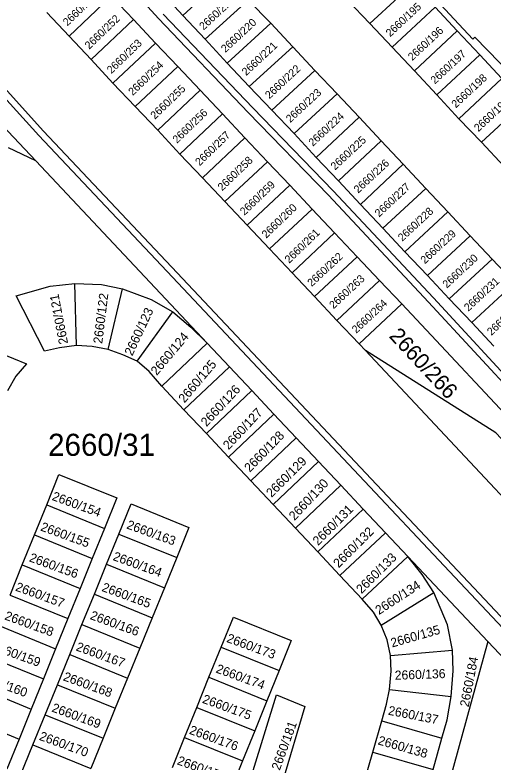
# Model space of a CAD drawing. Extents: x -756746 to -753363, y -1166406 to -1161727.
# Drawn here: x -755310.2 to -755273.5, y -1164990.1 to -1164932.6 of the extents above; entities that cross this region are included whole.
import ezdxf

# ---------------------------------------------------------------- set-up
doc = ezdxf.new("R2010")
doc.units = 0
for name, color, linetype in [('Hranice parcel', 7, 'Continuous'), ('Parcelní čísla', 7, 'Continuous'), ('Věcná břemena k části', 7, 'Continuous')]:
    doc.layers.add(name, color=color, linetype=linetype)

msp = doc.modelspace()

# ---------------------------------------------------------------- linework, layer by layer
at = {"layer": 'Hranice parcel'}
for p, q in [((-755297.33, -1164932.67), (-755294, -1164929.62)), ((-755282.94, -1164933.3), (-755279.62, -1164930.21)), ((-755306.06, -1164934.26), (-755302.82, -1164931.17)), ((-755302.82, -1164931.17), (-755301.1, -1164932.98)), ((-755297.33, -1164932.67), (-755299.02, -1164930.8)), ((-755295.61, -1164934.5), (-755292.29, -1164931.46)), ((-755292.29, -1164931.46), (-755290.56, -1164933.26)), ((-755282.94, -1164933.3), (-755284.66, -1164931.49)), ((-755281.22, -1164935.11), (-755277.91, -1164932.04)), ((-755276.22, -1164933.86), (-755277.91, -1164932.04)), ((-755306.06, -1164934.26), (-755307.76, -1164932.45)), ((-755295.61, -1164934.5), (-755297.33, -1164932.67)), ((-755304.37, -1164936.06), (-755301.1, -1164932.98)), ((-755301.1, -1164932.98), (-755299.41, -1164934.79)), ((-755293.9, -1164936.33), (-755290.56, -1164933.26)), ((-755290.56, -1164933.26), (-755288.87, -1164935.07)), ((-755281.22, -1164935.11), (-755282.94, -1164933.3)), ((-755279.51, -1164936.94), (-755276.22, -1164933.86)), ((-755274.48, -1164935.7), (-755276.22, -1164933.86)), ((-755304.37, -1164936.06), (-755306.06, -1164934.26)), ((-755293.9, -1164936.33), (-755295.61, -1164934.5)), ((-755302.69, -1164937.87), (-755299.41, -1164934.79)), ((-755299.41, -1164934.79), (-755297.7, -1164936.6)), ((-755292.21, -1164938.14), (-755288.87, -1164935.07)), ((-755288.87, -1164935.07), (-755287.17, -1164936.89)), ((-755279.51, -1164936.94), (-755281.22, -1164935.11)), ((-755277.8, -1164938.77), (-755274.48, -1164935.7)), ((-755272.79, -1164937.53), (-755274.48, -1164935.7)), ((-755302.69, -1164937.87), (-755304.37, -1164936.06)), ((-755292.21, -1164938.14), (-755293.9, -1164936.33)), ((-755300.98, -1164939.68), (-755297.7, -1164936.6)), ((-755297.7, -1164936.6), (-755295.99, -1164938.42)), ((-755290.48, -1164939.96), (-755287.17, -1164936.89)), ((-755287.17, -1164936.89), (-755285.46, -1164938.7)), ((-755277.8, -1164938.77), (-755279.51, -1164936.94)), ((-755276.09, -1164940.62), (-755272.79, -1164937.53)), ((-755300.98, -1164939.68), (-755302.69, -1164937.87)), ((-755299.25, -1164941.5), (-755295.99, -1164938.42)), ((-755295.99, -1164938.42), (-755294.28, -1164940.24)), ((-755290.48, -1164939.96), (-755292.21, -1164938.14)), ((-755288.76, -1164941.76), (-755285.46, -1164938.7)), ((-755285.46, -1164938.7), (-755283.77, -1164940.5)), ((-755276.09, -1164940.62), (-755277.8, -1164938.77)), ((-755299.25, -1164941.5), (-755300.98, -1164939.68)), ((-755274.37, -1164942.42), (-755271.04, -1164939.34)), ((-755297.54, -1164943.34), (-755294.28, -1164940.24)), ((-755294.28, -1164940.24), (-755292.54, -1164942.07)), ((-755288.76, -1164941.76), (-755290.48, -1164939.96)), ((-755287.07, -1164943.59), (-755283.77, -1164940.5)), ((-755283.77, -1164940.5), (-755282.07, -1164942.32)), ((-755274.37, -1164942.42), (-755276.09, -1164940.62)), ((-755297.54, -1164943.34), (-755299.25, -1164941.5)), ((-755295.81, -1164945.15), (-755292.54, -1164942.07)), ((-755292.54, -1164942.07), (-755290.81, -1164943.92)), ((-755287.07, -1164943.59), (-755288.76, -1164941.76)), ((-755285.35, -1164945.4), (-755282.07, -1164942.32)), ((-755282.07, -1164942.32), (-755280.38, -1164944.11)), ((-755272.65, -1164944.26), (-755274.37, -1164942.42)), ((-755308.63, -1164943.86), (-755310.73, -1164942.85)), ((-755295.81, -1164945.15), (-755297.54, -1164943.34)), ((-755285.35, -1164945.4), (-755287.07, -1164943.59)), ((-755295.45, -1164957.88), (-755308.63, -1164943.86)), ((-755294.08, -1164946.99), (-755290.81, -1164943.92)), ((-755290.81, -1164943.92), (-755289.1, -1164945.73)), ((-755283.67, -1164947.2), (-755280.38, -1164944.11)), ((-755280.38, -1164944.11), (-755278.64, -1164945.97)), ((-755294.08, -1164946.99), (-755295.81, -1164945.15)), ((-755283.67, -1164947.2), (-755285.35, -1164945.4)), ((-755292.37, -1164948.81), (-755289.1, -1164945.73)), ((-755289.1, -1164945.73), (-755287.38, -1164947.56)), ((-755281.94, -1164949.02), (-755278.64, -1164945.97)), ((-755278.64, -1164945.97), (-755276.94, -1164947.77)), ((-755292.37, -1164948.81), (-755294.08, -1164946.99)), ((-755281.94, -1164949.02), (-755283.67, -1164947.2)), ((-755290.65, -1164950.62), (-755287.38, -1164947.56)), ((-755287.38, -1164947.56), (-755285.65, -1164949.4)), ((-755280.24, -1164950.85), (-755276.94, -1164947.77)), ((-755276.94, -1164947.77), (-755275.22, -1164949.61)), ((-755290.65, -1164950.62), (-755292.37, -1164948.81)), ((-755280.24, -1164950.85), (-755281.94, -1164949.02)), ((-755288.91, -1164952.47), (-755285.65, -1164949.4)), ((-755285.65, -1164949.4), (-755283.92, -1164951.24)), ((-755278.52, -1164952.67), (-755275.22, -1164949.61)), ((-755275.22, -1164949.61), (-755273.53, -1164951.4)), ((-755288.91, -1164952.47), (-755290.65, -1164950.62)), ((-755287.19, -1164954.29), (-755283.92, -1164951.24)), ((-755283.92, -1164951.24), (-755282.2, -1164953.05)), ((-755278.52, -1164952.67), (-755280.24, -1164950.85)), ((-755276.84, -1164954.47), (-755273.53, -1164951.4)), ((-755273.53, -1164951.4), (-755271.81, -1164953.24)), ((-755287.19, -1164954.29), (-755288.91, -1164952.47)), ((-755276.84, -1164954.47), (-755278.52, -1164952.67)), ((-755305.5, -1164958.05), (-755305.62, -1164953.29)), ((-755285.48, -1164956.12), (-755282.2, -1164953.05)), ((-755282.2, -1164953.05), (-755280.48, -1164954.86)), ((-755275.11, -1164956.29), (-755271.81, -1164953.24)), ((-755303.05, -1164958.36), (-755301.96, -1164953.7)), ((-755285.48, -1164956.12), (-755287.19, -1164954.29)), ((-755275.11, -1164956.29), (-755276.84, -1164954.47)), ((-755283.76, -1164957.92), (-755280.48, -1164954.86)), ((-755300.82, -1164959.27), (-755298.08, -1164955.46)), ((-755283.76, -1164957.92), (-755285.48, -1164956.12)), ((-755273.41, -1164958.11), (-755275.11, -1164956.29)), ((-755298.94, -1164961.17), (-755295.45, -1164957.88)), ((-755295.45, -1164957.88), (-755293.73, -1164959.7)), ((-755283.28, -1164958.43), (-755283.76, -1164957.92)), ((-755297.23, -1164962.99), (-755293.73, -1164959.7)), ((-755293.73, -1164959.7), (-755292.02, -1164961.52)), ((-755297.23, -1164962.99), (-755298.94, -1164961.17)), ((-755295.51, -1164964.81), (-755292.02, -1164961.52)), ((-755292.02, -1164961.52), (-755290.31, -1164963.34)), ((-755295.51, -1164964.81), (-755297.23, -1164962.99)), ((-755293.8, -1164966.63), (-755290.31, -1164963.34)), ((-755290.31, -1164963.34), (-755288.6, -1164965.16)), ((-755293.8, -1164966.63), (-755295.51, -1164964.81)), ((-755292.09, -1164968.45), (-755288.6, -1164965.16)), ((-755288.6, -1164965.16), (-755286.88, -1164966.98)), ((-755292.09, -1164968.45), (-755293.8, -1164966.63)), ((-755290.37, -1164970.27), (-755286.88, -1164966.98)), ((-755286.88, -1164966.98), (-755285.17, -1164968.8)), ((-755290.37, -1164970.27), (-755292.09, -1164968.45)), ((-755288.66, -1164972.09), (-755285.17, -1164968.8)), ((-755285.17, -1164968.8), (-755283.46, -1164970.63)), ((-755288.66, -1164972.09), (-755290.37, -1164970.27)), ((-755308.72, -1164972.62), (-755307.78, -1164970.3)), ((-755307.78, -1164970.3), (-755303.34, -1164972.12)), ((-755286.95, -1164973.91), (-755283.46, -1164970.63)), ((-755283.46, -1164970.63), (-755281.74, -1164972.45)), ((-755303.34, -1164972.12), (-755304.28, -1164974.43)), ((-755303.18, -1164974.88), (-755302.23, -1164972.56)), ((-755302.23, -1164972.56), (-755297.79, -1164974.37)), ((-755286.95, -1164973.91), (-755288.66, -1164972.09)), ((-755285.24, -1164975.73), (-755281.74, -1164972.45)), ((-755281.74, -1164972.45), (-755280.03, -1164974.27)), ((-755309.66, -1164974.93), (-755308.72, -1164972.62)), ((-755308.72, -1164972.62), (-755304.28, -1164974.43)), ((-755285.24, -1164975.73), (-755286.95, -1164973.91)), ((-755283.52, -1164977.55), (-755280.03, -1164974.27)), ((-755280.03, -1164974.27), (-755273.87, -1164980.82)), ((-755304.28, -1164974.43), (-755305.22, -1164976.75)), ((-755304.12, -1164977.19), (-755303.18, -1164974.88)), ((-755303.18, -1164974.88), (-755298.73, -1164976.69)), ((-755297.79, -1164974.37), (-755298.73, -1164976.69)), ((-755310.6, -1164977.25), (-755309.66, -1164974.93)), ((-755309.66, -1164974.93), (-755305.22, -1164976.75)), ((-755283.52, -1164977.55), (-755285.24, -1164975.73)), ((-755305.22, -1164976.75), (-755306.16, -1164979.06)), ((-755298.73, -1164976.69), (-755299.68, -1164979)), ((-755282.07, -1164979.55), (-755278.02, -1164977.04)), ((-755310.6, -1164977.25), (-755306.16, -1164979.06)), ((-755305.07, -1164979.51), (-755304.12, -1164977.19)), ((-755304.12, -1164977.19), (-755299.68, -1164979)), ((-755306.16, -1164979.06), (-755307.1, -1164981.38)), ((-755299.68, -1164979), (-755300.62, -1164981.32)), ((-755311.54, -1164979.57), (-755307.1, -1164981.38)), ((-755306.01, -1164981.82), (-755305.07, -1164979.51)), ((-755305.07, -1164979.51), (-755300.62, -1164981.32)), ((-755273.87, -1164980.82), (-755280.83, -1165006.15)), ((-755273.87, -1164980.82), (-755259.42, -1164996.19)), ((-755307.1, -1164981.38), (-755308.03, -1164983.69)), ((-755300.62, -1164981.32), (-755301.57, -1164983.63)), ((-755295.31, -1164983.57), (-755294.37, -1164981.25)), ((-755294.37, -1164981.25), (-755289.92, -1164983.06)), ((-755281.36, -1164981.89), (-755276.6, -1164981.49)), ((-755312.48, -1164981.88), (-755308.03, -1164983.69)), ((-755306.95, -1164984.14), (-755306.01, -1164981.82)), ((-755306.01, -1164981.82), (-755301.57, -1164983.63)), ((-755289.92, -1164983.06), (-755290.85, -1164985.37)), ((-755308.03, -1164983.69), (-755308.97, -1164986.01)), ((-755301.57, -1164983.63), (-755302.51, -1164985.95)), ((-755296.24, -1164985.89), (-755295.31, -1164983.57)), ((-755295.31, -1164983.57), (-755290.85, -1164985.37)), ((-755313.41, -1164984.2), (-755308.97, -1164986.01)), ((-755307.9, -1164986.45), (-755306.95, -1164984.14)), ((-755306.95, -1164984.14), (-755302.51, -1164985.95)), ((-755281.42, -1164984.5), (-755276.7, -1164985.05)), ((-755290.85, -1164985.37), (-755291.79, -1164987.69)), ((-755308.97, -1164986.01), (-755309.91, -1164988.32)), ((-755302.51, -1164985.95), (-755303.45, -1164988.26)), ((-755297.18, -1164988.21), (-755296.24, -1164985.89)), ((-755296.24, -1164985.89), (-755291.79, -1164987.69)), ((-755314.35, -1164986.52), (-755309.91, -1164988.32)), ((-755308.84, -1164988.77), (-755307.9, -1164986.45)), ((-755307.9, -1164986.45), (-755303.45, -1164988.26)), ((-755282.71, -1164989.32), (-755282.02, -1164986.92)), ((-755282.02, -1164986.92), (-755277.4, -1164988.25)), ((-755291.79, -1164987.69), (-755292.73, -1164990)), ((-755309.91, -1164988.32), (-755310.85, -1164990.64)), ((-755303.45, -1164988.26), (-755304.4, -1164990.58)), ((-755298.12, -1164990.52), (-755297.18, -1164988.21)), ((-755297.18, -1164988.21), (-755292.73, -1164990)), ((-755278.08, -1164990.66), (-755277.4, -1164988.25)), ((-755309.79, -1164991.09), (-755308.84, -1164988.77)), ((-755308.84, -1164988.77), (-755304.4, -1164990.58)), ((-755283.4, -1164991.73), (-755282.71, -1164989.32)), ((-755282.71, -1164989.32), (-755278.08, -1164990.66)), ((-755292.73, -1164990), (-755293.67, -1164992.32))]:
    msp.add_line(p, q, dxfattribs=at)
for points in [[(-755296.86, -1164911.22), (-755291.24, -1164917.19), (-755286.51, -1164922.22), (-755286.35, -1164922.07), (-755281.61, -1164927.06), (-755281.78, -1164927.21), (-755275.03, -1164934.5), (-755274.87, -1164934.35), (-755270.06, -1164939.29), (-755270.22, -1164939.44), (-755249.49, -1164961.43), (-755249.33, -1164961.28), (-755244.63, -1164966.34), (-755244.8, -1164966.48), (-755243, -1164968.67)], [(-755326.89, -1164936.29), (-755325.84, -1164934.97), (-755324.55, -1164933.92), (-755322.75, -1164933.13), (-755320.65, -1164932.84), (-755319.27, -1164933.22), (-755318.03, -1164933.89), (-755308.63, -1164943.86)], [(-755305.5, -1164958.05), (-755306.8, -1164958.22), (-755307.95, -1164958.48), (-755310.13, -1164954.23), (-755307.51, -1164953.48), (-755305.62, -1164953.29)], [(-755305.62, -1164953.29), (-755303.57, -1164953.36), (-755301.96, -1164953.7)], [(-755301.96, -1164953.7), (-755299.76, -1164954.51), (-755298.08, -1164955.46)], [(-755280.48, -1164954.86), (-755260.13, -1164976.58), (-755261.75, -1164978.12)], [(-755298.08, -1164955.46), (-755296.7, -1164956.65), (-755295.45, -1164957.88)], [(-755315.29, -1164959.74), (-755314.37, -1164957.41), (-755309.34, -1164959.47), (-755310.15, -1164960.41), (-755310.8, -1164961.55)], [(-755303.05, -1164958.36), (-755304.28, -1164958.14), (-755305.5, -1164958.05)], [(-755300.82, -1164959.27), (-755301.92, -1164958.78), (-755303.05, -1164958.36)], [(-755261.75, -1164978.12), (-755258.14, -1164985.32), (-755263, -1164980.08), (-755283.28, -1164958.43)], [(-755261.75, -1164978.12), (-755262.97, -1164975.68), (-755273.25, -1164964.76), (-755283.28, -1164958.43)], [(-755298.94, -1164961.17), (-755299.91, -1164960.05), (-755300.82, -1164959.27)], [(-755307.78, -1164970.3), (-755306.85, -1164967.98), (-755302.4, -1164969.78), (-755303.34, -1164972.12)], [(-755302.23, -1164972.56), (-755301.29, -1164970.24), (-755296.85, -1164972.05), (-755297.79, -1164974.37)], [(-755278.02, -1164977.04), (-755278.93, -1164975.66), (-755280.03, -1164974.27)], [(-755276.6, -1164981.49), (-755276.96, -1164979.54), (-755278.02, -1164977.04)], [(-755282.07, -1164979.55), (-755282.66, -1164978.57), (-755283.52, -1164977.55)], [(-755294.37, -1164981.25), (-755293.43, -1164978.94), (-755288.98, -1164980.74), (-755289.92, -1164983.06)], [(-755281.36, -1164981.89), (-755281.6, -1164980.68), (-755282.07, -1164979.55)], [(-755276.7, -1164985.05), (-755276.53, -1164983.07), (-755276.6, -1164981.49)], [(-755281.42, -1164984.5), (-755281.29, -1164983.09), (-755281.36, -1164981.89)], [(-755282.02, -1164986.92), (-755281.65, -1164985.64), (-755281.42, -1164984.5)], [(-755291.9, -1164990.75), (-755290.11, -1164984.92), (-755287.93, -1164985.81), (-755289.66, -1164991.61)], [(-755277.4, -1164988.25), (-755277.01, -1164986.83), (-755276.7, -1164985.05)]]:
    msp.add_lwpolyline(points, dxfattribs=at)
at = {"layer": 'Věcná břemena k části'}
for points in [[(-755305.73, -1164925.73), (-755299.2, -1164932.91), (-755292.3, -1164940.12), (-755286.12, -1164946.5), (-755278.42, -1164954.73), (-755271.41, -1164962.31)], [(-755262.12, -1164990.33), (-755297.76, -1164952.46), (-755308.02, -1164941.57), (-755311.99, -1164937.19), (-755316.58, -1164933.69), (-755318.95, -1164932.69), (-755325.24, -1164932.66), (-755327.36, -1164933.17), (-755330.07, -1164935), (-755329.53, -1164935.22), (-755327.16, -1164933.63), (-755325.18, -1164933.16), (-755322.75, -1164933.13), (-755320.65, -1164932.84), (-755319.27, -1164933.22), (-755316.84, -1164934.13), (-755312.33, -1164937.56), (-755308.38, -1164941.91), (-755298.12, -1164952.8), (-755262.46, -1164990.69)], [(-755271.05, -1164961.97), (-755278.06, -1164954.39), (-755285.76, -1164946.16), (-755291.94, -1164939.78), (-755298.84, -1164932.57)]]:
    msp.add_lwpolyline(points, dxfattribs=at)

# ---------------------------------------------------------------- texts
at = {"layer": 'Parcelní čísla'}
for s, height, rotation, p in [('2660/251', 0.6, 44, (-755306.193, -1164933.521)), ('2660/219', 0.6, 43, (-755295.719, -1164933.832)), ('2660/195', 0.6, 43, (-755281.379, -1164934.352)), ('2660/252', 0.6, 44, (-755304.513, -1164935.311)), ('2660/220', 0.6, 43, (-755294.049, -1164935.562)), ('2660/196', 0.6, 43, (-755279.679, -1164936.182)), ('2660/253', 0.6, 44, (-755302.813, -1164937.191)), ('2660/221', 0.6, 43, (-755292.449, -1164937.342)), ('2660/197', 0.6, 43, (-755277.939, -1164937.982)), ('2660/254', 0.6, 44, (-755301.163, -1164938.871)), ('2660/222', 0.6, 43, (-755290.659, -1164939.122)), ('2660/198', 0.6, 43, (-755276.329, -1164939.822)), ('2660/255', 0.6, 44, (-755299.463, -1164940.691)), ('2660/223', 0.6, 43, (-755289.059, -1164940.952)), ('2660/199', 0.6, 43, (-755274.599, -1164941.652)), ('2660/256', 0.6, 44, (-755297.763, -1164942.541)), ('2660/224', 0.6, 43, (-755287.319, -1164942.772)), ('2660/257', 0.6, 44, (-755296.023, -1164944.271)), ('2660/225', 0.6, 43, (-755285.619, -1164944.602)), ('2660/258', 0.6, 44, (-755294.293, -1164946.201)), ('2660/226', 0.6, 43, (-755283.839, -1164946.382)), ('2660/259', 0.6, 44, (-755292.583, -1164948.081)), ('2660/227', 0.6, 43, (-755282.229, -1164948.212)), ('2660/260', 0.6, 44, (-755290.903, -1164949.841)), ('2660/228', 0.6, 43, (-755280.449, -1164950.082)), ('2660/261', 0.6, 44, (-755289.143, -1164951.771)), ('2660/229', 0.6, 43, (-755278.709, -1164951.812)), ('2660/262', 0.6, 43, (-755287.409, -1164953.562)), ('2660/230', 0.6, 43, (-755277.019, -1164953.682)), ('2660/263', 0.6, 43, (-755285.729, -1164955.272)), ('2660/231', 0.6, 43, (-755275.369, -1164955.462)), ('2660/121', 0.7, 101, (-755306.134, -1164957.883)), ('2660/122', 0.7, 83, (-755303.515, -1164957.946)), ('2660/264', 0.6, 43, (-755283.989, -1164957.162)), ('2660/232', 0.6, 43, (-755273.599, -1164957.322)), ('2660/123', 0.7, 65, (-755301.205, -1164958.895)), ('2660/124', 0.7, 50, (-755299.32, -1164960.399)), ('2660/266', 1.2, 313, (-755281.524, -1164957.371)), ('2660/125', 0.7, 50, (-755297.19, -1164962.519)), ('2660/126', 0.7, 47, (-755295.497, -1164964.338)), ('2660/127', 0.7, 47, (-755293.797, -1164966.118)), ('2660/128', 0.7, 46, (-755292.168, -1164967.846)), ('2660/129', 0.7, 45, (-755290.499, -1164969.784)), ('2660/130', 0.7, 47, (-755288.727, -1164971.558)), ('2660/154', 0.7, 340, (-755307.429, -1164969.92)), ('2660/131', 0.7, 45, (-755286.919, -1164973.474)), ('2660/155', 0.7, 340, (-755308.309, -1164972.27)), ('2660/163', 0.7, 340, (-755301.689, -1164972.11)), ('2660/132', 0.7, 45, (-755285.339, -1164975.194)), ('2660/156', 0.7, 340, (-755309.179, -1164974.64)), ('2660/164', 0.7, 340, (-755302.749, -1164974.54)), ('2660/133', 0.7, 45, (-755283.579, -1164977.184)), ('2660/157', 0.7, 340, (-755310.239, -1164976.89)), ('2660/165', 0.7, 340, (-755303.599, -1164976.92)), ('2660/134', 0.7, 33, (-755282.24, -1164978.789)), ('2660/158', 0.7, 340, (-755311.069, -1164979.11)), ('2660/166', 0.7, 340, (-755304.499, -1164979.08)), ('2660/135', 0.7, 16, (-755281.229, -1164981.281)), ('2660/173', 0.7, 340, (-755294.009, -1164980.84)), ('2660/159', 0.7, 340, (-755312.079, -1164981.44)), ('2660/167', 0.7, 340, (-755305.589, -1164981.49)), ('2660/184', 0.7, 79, (-755275.348, -1164985.897)), ('2660/174', 0.7, 340, (-755294.829, -1164983.19)), ('2660/136', 0.7, 2, (-755281.016, -1164983.765)), ('2660/160', 0.7, 340, (-755313.089, -1164983.77)), ('2660/168', 0.7, 340, (-755306.569, -1164983.79)), ('2660/175', 0.7, 340, (-755295.869, -1164985.52)), ('2660/169', 0.7, 340, (-755307.449, -1164986.19)), ('2660/137', 0.7, 349, (-755281.577, -1164986.441)), ('2660/176', 0.7, 340, (-755296.879, -1164987.9)), ('2660/181', 0.7, 70, (-755289.869, -1164990.779)), ('2660/170', 0.7, 340, (-755308.409, -1164988.37)), ('2660/138', 0.7, 344, (-755282.372, -1164988.721)), ('2660/177', 0.7, 340, (-755297.809, -1164990.25))]:
    msp.add_text(s, height=height, rotation=rotation, dxfattribs=at).set_placement(p)
msp.add_text('2660/31', height=1.7, dxfattribs=at).set_placement((-755307.676, -1164966.54))

doc.saveas('drawing.dxf')
